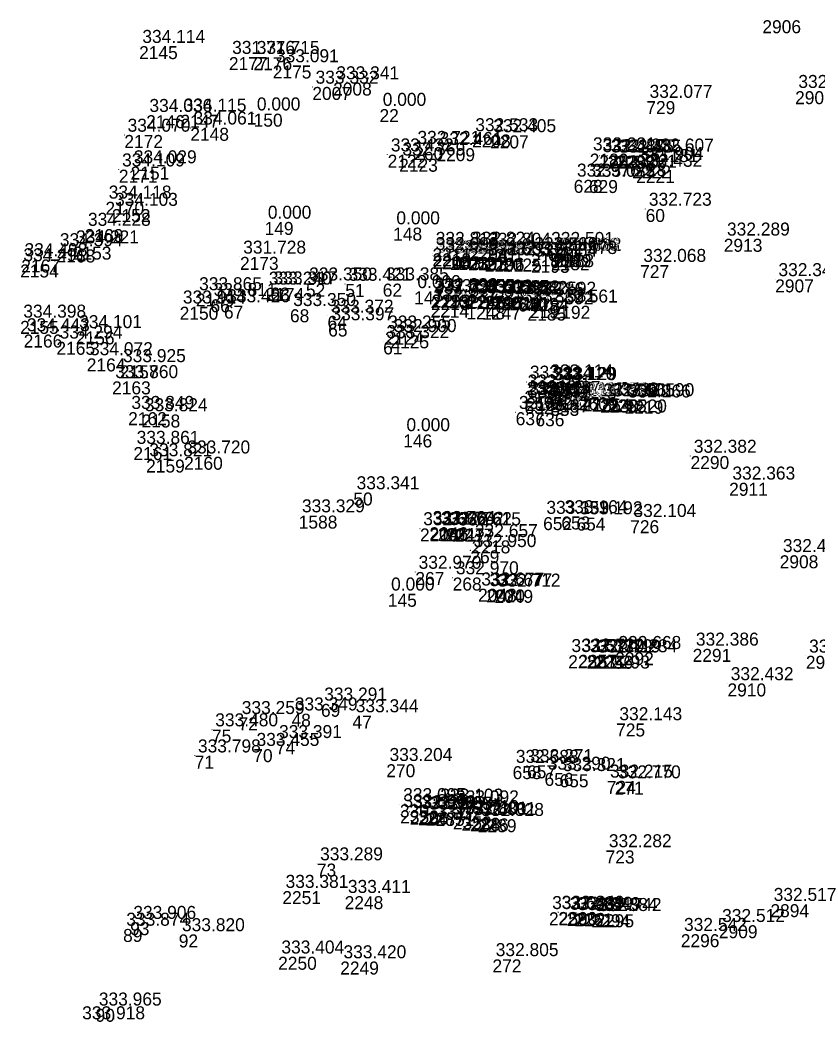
# Model space of a CAD drawing. Extents: x -829398 to -819400, y -1074439 to -1067977.
# Drawn here: x -819850.4 to -819776.7, y -1072628.4 to -1072535.9 of the extents above; entities that cross this region are included whole.
import ezdxf

# ---------------------------------------------------------------- set-up
doc = ezdxf.new("R2010")
doc.units = 0
for name, color, linetype in [('Vrstva 60', 7, 'Continuous'), ('Vrstva 61', 7, 'Continuous'), ('Čísla bodů_doměření_2012', 7, 'Continuous')]:
    doc.layers.add(name, color=color, linetype=linetype)

# ---------------------------------------------------------------- blocks, each defined once
blk = doc.blocks.new('BOD')
at = {"layer": 'Čísla bodů_doměření_2012'}
for p, q in [((-0.15, 0), (0.15, 0)), ((0, -0.15), (0, 0.15))]:
    blk.add_line(p, q, dxfattribs=at)

msp = doc.modelspace()

# ---------------------------------------------------------------- block references
at = {"layer": 'Vrstva 60', "xscale": 0.010000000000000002, "yscale": 0.010000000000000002}
for p in [(-819781.862, -1072535.93), (-819839.406, -1072538.324), (-819831.114, -1072539.338), (-819828.841, -1072539.343), (-819827.068, -1072540.11), (-819823.41, -1072542.09), (-819821.495, -1072541.685), (-819778.841, -1072542.484), (-819792.576, -1072543.398), (-819838.75, -1072544.701), (-819835.591, -1072544.661), (-819828.83, -1072544.56), (-819817.21, -1072544.14), (-819840.767, -1072546.526), (-819834.675, -1072545.862), (-819808.665, -1072546.479), (-819807.004, -1072546.568), (-819816.458, -1072548.346), (-819814.005, -1072547.651), (-819811.958, -1072547.749), (-819797.801, -1072548.248), (-819796.915, -1072548.409), (-819796.156, -1072548.437), (-819795.436, -1072548.452), (-819792.443, -1072548.358), (-819840.188, -1072549.445), (-819815.392, -1072548.72), (-819793.871, -1072549.332), (-819793.407, -1072549.127), (-819841.274, -1072549.732), (-819793.509, -1072549.764), (-819799.281, -1072550.67), (-819797.876, -1072550.688), (-819842.51, -1072552.701), (-819841.923, -1072553.371), (-819792.639, -1072553.363), (-819827.82, -1072554.56), (-819844.427, -1072555.217), (-819815.95, -1072555.08), (-819845.527, -1072556.839), (-819785.429, -1072556.116), (-819847.023, -1072557.099), (-819830.091, -1072557.786), (-819812.326, -1072557.453), (-819812.317, -1072556.981), (-819812.292, -1072557.666), (-819812.272, -1072557.699), (-819811.44, -1072557.735), (-819810.678, -1072557.793), (-819809.934, -1072557.793), (-819808.963, -1072556.956), (-819807.481, -1072557.052), (-819803.211, -1072557.467), (-819801.661, -1072556.984), (-819801.376, -1072557.82), (-819801.209, -1072557.538), (-819801.115, -1072557.529), (-819800.971, -1072557.53), (-819850.388, -1072558.486), (-819850.282, -1072558.022), (-819809.039, -1072557.829), (-819809.01, -1072557.829), (-819807.488, -1072557.956), (-819807.395, -1072557.87), (-819805.801, -1072557.936), (-819803.225, -1072558.057), (-819793.153, -1072558.55), (-819824.003, -1072560.264), (-819820.366, -1072560.291), (-819816.912, -1072560.255), (-819780.678, -1072559.864), (-819834.164, -1072561.166), (-819827.721, -1072560.647), (-819827.283, -1072560.623), (-819814.01, -1072560.97), (-819812.455, -1072561.494), (-819812.411, -1072561.29), (-819812.389, -1072561.251), (-819810.804, -1072561.332), (-819809.202, -1072561.384), (-819809.158, -1072561.387), (-819807.65, -1072561.432), (-819807.524, -1072561.438), (-819806.682, -1072561.462), (-819805.946, -1072561.511), (-819835.661, -1072562.392), (-819832.815, -1072561.701), (-819831.571, -1072562.279), (-819812.51, -1072562.207), (-819809.179, -1072562.347), (-819807.731, -1072562.387), (-819805.179, -1072561.532), (-819804.422, -1072561.631), (-819803.323, -1072562.241), (-819803.308, -1072561.579), (-819801.32, -1072562.304), (-819825.476, -1072562.624), (-819822.012, -1072563.237), (-819803.542, -1072562.469), (-819850.394, -1072563.697), (-819821.946, -1072563.94), (-819850.063, -1072564.957), (-819845.242, -1072564.668), (-819816.714, -1072564.701), (-819816.196, -1072565.03), (-819847.04, -1072565.627), (-819816.87, -1072565.591), (-819844.236, -1072567.163), (-819841.192, -1072567.807), (-819841.898, -1072569.281), (-819803.621, -1072569.331), (-819801.738, -1072569.214), (-819801.533, -1072569.458), (-819801.388, -1072569.462), (-819803.833, -1072570.151), (-819802.909, -1072570.747), (-819803.825, -1072571.094), (-819803.658, -1072570.814), (-819801.443, -1072571.264), (-819801.42, -1072570.957), (-819798.437, -1072570.851), (-819797.6, -1072570.876), (-819796.84, -1072570.969), (-819796.117, -1072570.951), (-819794.574, -1072571.072), (-819794.247, -1072570.95), (-819840.416, -1072572.129), (-819839.176, -1072572.342), (-819804.637, -1072572.13), (-819802.811, -1072572.226), (-819815.02, -1072574.181), (-819839.93, -1072575.353), (-819835.249, -1072576.243), (-819788.491, -1072576.176), (-819838.756, -1072576.504), (-819784.93, -1072578.651), (-819819.623, -1072579.547), (-819824.668, -1072581.678), (-819802.102, -1072581.819), (-819800.42, -1072581.76), (-819799.028, -1072581.861), (-819812.604, -1072582.756), (-819794.064, -1072582.107), (-819813.471, -1072582.866), (-819811.835, -1072582.831), (-819811.09, -1072582.853), (-819810.25, -1072582.884), (-819808.698, -1072583.967), (-819808.823, -1072584.886), (-819780.263, -1072585.346), (-819813.899, -1072586.889), (-819810.455, -1072587.4), (-819816.44, -1072588.9), (-819808.108, -1072588.436), (-819807.354, -1072588.496), (-819806.598, -1072588.537), (-819799.788, -1072594.579), (-819798.856, -1072594.538), (-819798.099, -1072594.603), (-819797.373, -1072594.624), (-819795.818, -1072594.602), (-819795.451, -1072594.297), (-819788.3, -1072593.987), (-819777.846, -1072594.63), (-819785.083, -1072597.179), (-819822.614, -1072599.062), (-819830.225, -1072600.306), (-819825.333, -1072599.975), (-819819.706, -1072600.142), (-819795.365, -1072600.878), (-819832.673, -1072601.442), (-819826.783, -1072602.524), (-819834.271, -1072603.851), (-819828.862, -1072603.249), (-819816.582, -1072604.642), (-819804.921, -1072604.817), (-819803.59, -1072604.744), (-819801.974, -1072605.442), (-819800.588, -1072605.571), (-819796.225, -1072606.177), (-819795.495, -1072606.246), (-819815.321, -1072608.35), (-819811.89, -1072608.395), (-819810.444, -1072608.555), (-819815.304, -1072608.907), (-819814.423, -1072609.01), (-819813.657, -1072609.071), (-819812.93, -1072609.129), (-819812.025, -1072609.139), (-819810.429, -1072609.458), (-819809.635, -1072609.589), (-819808.854, -1072609.638), (-819808.128, -1072609.721), (-819796.336, -1072612.607), (-819822.993, -1072613.818), (-819826.182, -1072616.361), (-819820.428, -1072616.828), (-819781.119, -1072617.566), (-819801.563, -1072618.317), (-819800.699, -1072618.289), (-819799.93, -1072618.378), (-819799.216, -1072618.411), (-819797.632, -1072618.497), (-819797.272, -1072618.501), (-819840.235, -1072619.227), (-819785.876, -1072619.512), (-819840.884, -1072619.856), (-819835.745, -1072620.361), (-819789.397, -1072620.339), (-819826.567, -1072622.422), (-819820.835, -1072622.864), (-819806.78, -1072622.665), (-819843.421, -1072627.227)]:
    msp.add_blockref('BOD', p, dxfattribs=at)

# ---------------------------------------------------------------- texts
at = {"layer": 'Vrstva 60'}
for s, p in [('2906', (-819781.862, -1072537.13)), ('2145', (-819839.406, -1072539.524)), ('2177', (-819831.114, -1072540.538)), ('2176', (-819828.841, -1072540.543)), ('2175', (-819827.068, -1072541.31)), ('2007', (-819823.41, -1072543.29)), ('2008', (-819821.495, -1072542.885)), ('2901', (-819778.841, -1072543.684)), ('729', (-819792.576, -1072544.598)), ('2146', (-819838.75, -1072545.901)), ('2147', (-819835.591, -1072545.861)), ('150', (-819828.83, -1072545.76)), ('22', (-819817.21, -1072545.34)), ('2172', (-819840.767, -1072547.726)), ('2148', (-819834.675, -1072547.062)), ('2208', (-819808.665, -1072547.679)), ('2207', (-819807.004, -1072547.768)), ('260', (-819814.005, -1072548.851)), ('2122', (-819816.458, -1072549.546)), ('2209', (-819811.958, -1072548.949)), ('2180', (-819797.801, -1072549.448)), ('2253', (-819796.915, -1072549.609)), ('2229', (-819796.156, -1072549.637)), ('2252', (-819795.436, -1072549.652)), ('261', (-819792.443, -1072549.558)), ('2151', (-819840.188, -1072550.645)), ('2123', (-819815.392, -1072549.92)), ('2222', (-819793.871, -1072550.532)), ('728', (-819793.407, -1072550.327)), ('2171', (-819841.274, -1072550.932)), ('2221', (-819793.509, -1072550.964)), ('628', (-819799.281, -1072551.87)), ('629', (-819797.876, -1072551.888)), ('2170', (-819842.51, -1072553.901)), ('2152', (-819841.923, -1072554.571)), ('60', (-819792.639, -1072554.563)), ('149', (-819827.82, -1072555.76)), ('2169', (-819844.427, -1072556.417)), ('148', (-819815.95, -1072556.28)), ('2153', (-819845.527, -1072558.039)), ('2913', (-819785.429, -1072557.316)), ('2168', (-819847.023, -1072558.299)), ('2173', (-819830.091, -1072558.986)), ('2212', (-819812.326, -1072558.653)), ('2211', (-819812.317, -1072558.181)), ('2210', (-819812.292, -1072558.866)), ('2200', (-819812.272, -1072558.899)), ('2053', (-819811.44, -1072558.935)), ('2023', (-819810.678, -1072558.993)), ('2052', (-819809.934, -1072558.993)), ('2197', (-819809.039, -1072559.029)), ('2203', (-819809.01, -1072559.029)), ('2204', (-819808.963, -1072558.156)), ('2201', (-819807.481, -1072558.252)), ('2190', (-819803.211, -1072558.667)), ('641', (-819801.661, -1072558.184)), ('2182', (-819801.376, -1072559.02)), ('2189', (-819801.209, -1072558.738)), ('631', (-819801.115, -1072558.729)), ('2188', (-819800.971, -1072558.73)), ('2154', (-819850.388, -1072559.686)), ('2167', (-819850.282, -1072559.222)), ('2202', (-819807.488, -1072559.156)), ('2196', (-819807.395, -1072559.07)), ('2025', (-819805.801, -1072559.136)), ('2193', (-819803.225, -1072559.257)), ('727', (-819793.153, -1072559.75)), ('52', (-819824.003, -1072561.464)), ('51', (-819820.366, -1072561.491)), ('62', (-819816.912, -1072561.455)), ('2907', (-819780.678, -1072561.064)), ('2149', (-819834.164, -1072562.366)), ('2174', (-819827.721, -1072561.847)), ('63', (-819827.283, -1072561.823)), ('147', (-819814.01, -1072562.17)), ('2213', (-819812.455, -1072562.694)), ('2215', (-819812.411, -1072562.49)), ('2199', (-819812.389, -1072562.451)), ('2022', (-819810.804, -1072562.532)), ('2198', (-819809.202, -1072562.584)), ('1245', (-819809.158, -1072562.587)), ('1246', (-819807.65, -1072562.632)), ('2195', (-819807.524, -1072562.638)), ('2051', (-819806.682, -1072562.662)), ('2024', (-819805.946, -1072562.711)), ('2050', (-819805.179, -1072562.732)), ('2150', (-819835.661, -1072563.592)), ('66', (-819832.815, -1072562.901)), ('67', (-819831.571, -1072563.479)), ('2214', (-819812.51, -1072563.407)), ('1248', (-819809.179, -1072563.547)), ('1247', (-819807.731, -1072563.587)), ('640', (-819804.422, -1072562.831)), ('2191', (-819803.323, -1072563.441)), ('2194', (-819803.308, -1072562.779)), ('2192', (-819801.32, -1072563.504)), ('68', (-819825.476, -1072563.824)), ('64', (-819822.012, -1072564.437)), ('2185', (-819803.542, -1072563.669)), ('2155', (-819850.394, -1072564.897)), ('65', (-819821.946, -1072565.14)), ('2166', (-819850.063, -1072566.157)), ('2156', (-819845.242, -1072565.868)), ('2124', (-819816.714, -1072565.901)), ('2125', (-819816.196, -1072566.23)), ('2165', (-819847.04, -1072566.827)), ('61', (-819816.87, -1072566.791)), ('2164', (-819844.236, -1072568.363)), ('2157', (-819841.192, -1072569.007)), ('2163', (-819841.898, -1072570.481)), ('2355', (-819803.621, -1072570.531)), ('2183', (-819801.738, -1072570.414)), ('630', (-819801.533, -1072570.658)), ('2354', (-819801.388, -1072570.662)), ('2184', (-819803.833, -1072571.351)), ('5799-2609', (-819802.909, -1072571.947)), ('632', (-819803.825, -1072572.294)), ('2186', (-819803.658, -1072572.014)), ('633', (-819801.443, -1072572.464)), ('2187', (-819801.42, -1072572.157)), ('2181', (-819798.437, -1072572.051)), ('2254', (-819797.6, -1072572.076)), ('2230', (-819796.84, -1072572.169)), ('2255', (-819796.117, -1072572.151)), ('2219', (-819794.574, -1072572.272)), ('2220', (-819794.247, -1072572.15)), ('2162', (-819840.416, -1072573.329)), ('2158', (-819839.176, -1072573.542)), ('637', (-819804.637, -1072573.33)), ('636', (-819802.811, -1072573.426)), ('146', (-819815.02, -1072575.381)), ('2161', (-819839.93, -1072576.553)), ('2160', (-819835.249, -1072577.443)), ('2290', (-819788.491, -1072577.376)), ('2159', (-819838.756, -1072577.704)), ('2911', (-819784.93, -1072579.851)), ('50', (-819819.623, -1072580.747)), ('1588', (-819824.668, -1072582.878)), ('652', (-819802.102, -1072583.019)), ('653', (-819800.42, -1072582.96)), ('654', (-819799.028, -1072583.061)), ('2046', (-819812.604, -1072583.956)), ('726', (-819794.064, -1072583.307)), ('2216', (-819813.471, -1072584.066)), ('2021', (-819811.835, -1072584.031)), ('2047', (-819811.09, -1072584.053)), ('2217', (-819810.25, -1072584.084)), ('2218', (-819808.698, -1072585.167)), ('269', (-819808.823, -1072586.086)), ('2908', (-819780.263, -1072586.546)), ('267', (-819813.899, -1072588.089)), ('268', (-819810.455, -1072588.6)), ('145', (-819816.44, -1072590.1)), ('2048', (-819808.108, -1072589.636)), ('2020', (-819807.354, -1072589.696)), ('2049', (-819806.598, -1072589.737)), ('2258', (-819799.788, -1072595.779)), ('2257', (-819798.856, -1072595.738)), ('2231', (-819798.099, -1072595.803)), ('2256', (-819797.373, -1072595.824)), ('2293', (-819795.818, -1072595.802)), ('2292', (-819795.451, -1072595.497)), ('2291', (-819788.3, -1072595.187)), ('2902', (-819777.846, -1072595.83)), ('2910', (-819785.083, -1072598.379)), ('69', (-819822.614, -1072600.262)), ('72', (-819830.225, -1072601.506)), ('48', (-819825.333, -1072601.175)), ('47', (-819819.706, -1072601.342)), ('725', (-819795.365, -1072602.078)), ('75', (-819832.673, -1072602.642)), ('74', (-819826.783, -1072603.724)), ('71', (-819834.271, -1072605.051)), ('70', (-819828.862, -1072604.449)), ('270', (-819816.582, -1072605.842)), ('658', (-819804.921, -1072606.017)), ('657', (-819803.59, -1072605.944)), ('656', (-819801.974, -1072606.642)), ('655', (-819800.588, -1072606.771)), ('724', (-819796.225, -1072607.377)), ('271', (-819795.495, -1072607.446)), ('330', (-819815.321, -1072609.55)), ('331', (-819811.89, -1072609.595)), ('332', (-819810.444, -1072609.755)), ('2350', (-819815.304, -1072610.107)), ('2286', (-819814.423, -1072610.21)), ('2247', (-819813.657, -1072610.271)), ('2287', (-819812.93, -1072610.329)), ('2351', (-819812.025, -1072610.339)), ('2352', (-819810.429, -1072610.658)), ('2288', (-819809.635, -1072610.789)), ('2246', (-819808.854, -1072610.838)), ('2289', (-819808.128, -1072610.921)), ('723', (-819796.336, -1072613.807)), ('73', (-819822.993, -1072615.018)), ('2251', (-819826.182, -1072617.561)), ('2248', (-819820.428, -1072618.028)), ('2894', (-819781.119, -1072618.766)), ('2259', (-819801.563, -1072619.517)), ('2260', (-819800.699, -1072619.489)), ('2232', (-819799.93, -1072619.578)), ('2261', (-819799.216, -1072619.611)), ('2294', (-819797.632, -1072619.697)), ('2295', (-819797.272, -1072619.701)), ('93', (-819840.235, -1072620.427)), ('2909', (-819785.876, -1072620.712)), ('89', (-819840.884, -1072621.056)), ('92', (-819835.745, -1072621.561)), ('2296', (-819789.397, -1072621.539)), ('2250', (-819826.567, -1072623.622)), ('2249', (-819820.835, -1072624.064)), ('272', (-819806.78, -1072623.865)), ('90', (-819843.421, -1072628.427))]:
    msp.add_text(s, height=1.2, dxfattribs=at).set_placement(p)
at = {"layer": 'Vrstva 61'}
for s, p in [('334.114', (-819839.106, -1072538.024)), ('331.776', (-819830.814, -1072539.038)), ('331.715', (-819828.541, -1072539.043)), ('333.091', (-819826.768, -1072539.81)), ('333.341', (-819821.195, -1072541.385)), ('333.332', (-819823.11, -1072541.79)), ('332.212', (-819778.541, -1072542.184)), ('332.077', (-819792.276, -1072543.098)), ('0.000', (-819816.91, -1072543.84)), ('334.036', (-819838.45, -1072544.401)), ('334.115', (-819835.291, -1072544.361)), ('0.000', (-819828.53, -1072544.26)), ('334.061', (-819834.375, -1072545.562)), ('334.070', (-819840.467, -1072546.226)), ('332.533', (-819808.365, -1072546.179)), ('332.405', (-819806.704, -1072546.268)), ('332.721', (-819813.705, -1072547.351)), ('332.461', (-819811.658, -1072547.449)), ('333.432', (-819816.158, -1072548.046)), ('332.769', (-819815.092, -1072548.42)), ('332.231', (-819797.501, -1072547.948)), ('332.487', (-819796.615, -1072548.109)), ('332.485', (-819795.856, -1072548.137)), ('332.485', (-819795.136, -1072548.152)), ('331.904', (-819793.107, -1072548.827)), ('332.607', (-819792.143, -1072548.058)), ('334.109', (-819840.974, -1072549.432)), ('334.029', (-819839.888, -1072549.145)), ('332.181', (-819793.571, -1072549.032)), ('332.432', (-819793.209, -1072549.464)), ('332.976', (-819798.981, -1072550.37)), ('333.025', (-819797.576, -1072550.388)), ('334.118', (-819842.21, -1072552.401)), ('334.103', (-819841.623, -1072553.071)), ('332.723', (-819792.339, -1072553.063)), ('0.000', (-819827.52, -1072554.26)), ('334.228', (-819844.127, -1072554.917)), ('0.000', (-819815.65, -1072554.78)), ('332.289', (-819785.129, -1072555.816)), ('334.394', (-819846.723, -1072556.799)), ('334.221', (-819845.227, -1072556.539)), ('332.690', (-819812.026, -1072557.153)), ('332.812', (-819812.017, -1072556.681)), ('332.824', (-819808.663, -1072556.656)), ('332.804', (-819807.181, -1072556.752)), ('332.566', (-819802.911, -1072557.167)), ('332.501', (-819801.361, -1072556.684)), ('334.498', (-819849.982, -1072557.722)), ('331.728', (-819829.791, -1072557.486)), ('332.502', (-819811.992, -1072557.366)), ('332.664', (-819811.972, -1072557.399)), ('332.647', (-819811.14, -1072557.435)), ('332.638', (-819810.378, -1072557.493)), ('332.638', (-819809.634, -1072557.493)), ('332.580', (-819808.739, -1072557.529)), ('332.595', (-819808.71, -1072557.529)), ('332.603', (-819807.188, -1072557.656)), ('332.553', (-819807.095, -1072557.57)), ('332.535', (-819805.501, -1072557.636)), ('332.564', (-819802.925, -1072557.757)), ('332.578', (-819801.076, -1072557.52)), ('332.606', (-819800.909, -1072557.238)), ('333.076', (-819800.815, -1072557.229)), ('333.082', (-819800.671, -1072557.23)), ('334.491', (-819850.088, -1072558.186)), ('332.068', (-819792.853, -1072558.25)), ('333.350', (-819823.703, -1072559.964)), ('333.385', (-819816.612, -1072559.955)), ('332.340', (-819780.378, -1072559.564)), ('333.865', (-819833.864, -1072560.866)), ('333.240', (-819827.421, -1072560.347)), ('333.317', (-819826.983, -1072560.323)), ('333.421', (-819820.066, -1072559.991)), ('0.000', (-819813.71, -1072560.67)), ('333.811', (-819832.515, -1072561.401)), ('332.724', (-819812.155, -1072561.194)), ('332.556', (-819812.111, -1072560.99)), ('332.698', (-819812.089, -1072560.951)), ('332.655', (-819810.504, -1072561.032)), ('332.603', (-819808.902, -1072561.084)), ('332.613', (-819808.858, -1072561.087)), ('332.615', (-819807.35, -1072561.132)), ('332.582', (-819807.224, -1072561.138)), ('332.542', (-819806.382, -1072561.162)), ('332.542', (-819805.646, -1072561.211)), ('332.571', (-819804.879, -1072561.232)), ('332.386', (-819804.122, -1072561.331)), ('332.592', (-819803.008, -1072561.279)), ('333.914', (-819835.361, -1072562.092)), ('333.426', (-819831.271, -1072561.979)), ('333.350', (-819825.176, -1072562.324)), ('332.837', (-819812.21, -1072561.907)), ('332.816', (-819808.879, -1072562.047)), ('332.820', (-819807.431, -1072562.087)), ('332.592', (-819803.242, -1072562.169)), ('332.581', (-819803.023, -1072561.941)), ('332.561', (-819801.02, -1072562.004)), ('334.398', (-819850.094, -1072563.397)), ('333.372', (-819821.712, -1072562.937)), ('333.397', (-819821.646, -1072563.64)), ('334.101', (-819844.942, -1072564.368)), ('333.255', (-819816.414, -1072564.401)), ('334.443', (-819849.763, -1072564.657)), ('334.294', (-819846.74, -1072565.327)), ('333.322', (-819816.57, -1072565.291)), ('332.900', (-819815.896, -1072564.73)), ('334.072', (-819843.936, -1072566.863)), ('333.925', (-819840.892, -1072567.507)), ('333.860', (-819841.598, -1072568.981)), ('333.114', (-819803.321, -1072569.031)), ('333.114', (-819801.438, -1072568.914)), ('333.120', (-819801.233, -1072569.158)), ('333.129', (-819801.088, -1072569.162)), ('333.091', (-819803.533, -1072569.851)), ('333.132', (-819803.525, -1072570.794)), ('333.124', (-819803.358, -1072570.514)), ('333.127', (-819802.609, -1072570.447)), ('333.126', (-819801.143, -1072570.964)), ('333.115', (-819801.12, -1072570.657)), ('332.379', (-819798.137, -1072570.551)), ('332.596', (-819797.3, -1072570.576)), ('332.596', (-819796.54, -1072570.669)), ('332.601', (-819795.817, -1072570.651)), ('332.266', (-819794.274, -1072570.772)), ('332.590', (-819793.947, -1072570.65)), ('333.849', (-819840.116, -1072571.829)), ('332.426', (-819804.337, -1072571.83)), ('332.447', (-819802.511, -1072571.926)), ('333.824', (-819838.876, -1072572.042)), ('0.000', (-819814.72, -1072573.881)), ('333.861', (-819839.63, -1072575.053)), ('333.821', (-819838.456, -1072576.204)), ('333.720', (-819834.949, -1072575.943)), ('332.382', (-819788.191, -1072575.876)), ('332.363', (-819784.63, -1072578.351)), ('333.341', (-819819.323, -1072579.247)), ('333.329', (-819824.368, -1072581.378)), ('333.159', (-819801.802, -1072581.519)), ('333.164', (-819800.12, -1072581.46)), ('333.192', (-819798.728, -1072581.561)), ('332.104', (-819793.764, -1072581.807)), ('332.666', (-819813.171, -1072582.566)), ('332.764', (-819812.304, -1072582.456)), ('332.762', (-819811.535, -1072582.531)), ('332.762', (-819810.79, -1072582.553)), ('332.615', (-819809.95, -1072582.584)), ('332.657', (-819808.398, -1072583.667)), ('332.950', (-819808.523, -1072584.586)), ('332.415', (-819779.963, -1072585.046)), ('332.970', (-819813.599, -1072586.589)), ('332.970', (-819810.155, -1072587.1)), ('0.000', (-819816.14, -1072588.6)), ('332.677', (-819807.808, -1072588.136)), ('332.677', (-819807.054, -1072588.196)), ('332.712', (-819806.298, -1072588.237)), ('332.668', (-819795.151, -1072593.997)), ('332.386', (-819788, -1072593.687)), ('332.511', (-819799.488, -1072594.279)), ('332.720', (-819798.556, -1072594.238)), ('332.719', (-819797.799, -1072594.303)), ('332.719', (-819797.073, -1072594.324)), ('332.234', (-819795.518, -1072594.302)), ('332.443', (-819777.546, -1072594.33)), ('332.432', (-819784.783, -1072596.879)), ('333.291', (-819822.314, -1072598.762)), ('333.349', (-819825.033, -1072599.675)), ('333.259', (-819829.925, -1072600.006)), ('333.344', (-819819.406, -1072599.842)), ('332.143', (-819795.065, -1072600.578)), ('333.480', (-819832.373, -1072601.142)), ('333.391', (-819826.483, -1072602.224)), ('333.455', (-819828.562, -1072602.949)), ('333.798', (-819833.971, -1072603.551)), ('333.204', (-819816.282, -1072604.342)), ('332.688', (-819804.621, -1072604.517)), ('333.271', (-819803.29, -1072604.444)), ('333.290', (-819801.674, -1072605.142)), ('333.321', (-819800.288, -1072605.271)), ('332.215', (-819795.925, -1072605.877)), ('332.770', (-819795.195, -1072605.946)), ('333.095', (-819815.021, -1072608.05)), ('332.806', (-819815.004, -1072608.607)), ('332.910', (-819814.123, -1072608.71)), ('332.905', (-819813.357, -1072608.771)), ('332.905', (-819812.63, -1072608.829)), ('332.874', (-819811.725, -1072608.839)), ('333.103', (-819811.59, -1072608.095)), ('333.092', (-819810.144, -1072608.255)), ('332.710', (-819810.129, -1072609.158)), ('332.801', (-819809.335, -1072609.289)), ('332.801', (-819808.554, -1072609.338)), ('332.828', (-819807.828, -1072609.421)), ('332.282', (-819796.036, -1072612.307)), ('333.289', (-819822.693, -1072613.518)), ('333.381', (-819825.882, -1072616.061)), ('333.411', (-819820.128, -1072616.528)), ('332.517', (-819780.819, -1072617.266)), ('332.643', (-819801.263, -1072618.017)), ('332.849', (-819800.399, -1072617.989)), ('332.849', (-819799.63, -1072618.078)), ('332.849', (-819798.916, -1072618.111)), ('332.384', (-819797.332, -1072618.197)), ('332.742', (-819796.972, -1072618.201)), ('333.906', (-819839.935, -1072618.927)), ('333.874', (-819840.584, -1072619.556)), ('333.820', (-819835.445, -1072620.061)), ('332.542', (-819789.097, -1072620.039)), ('332.512', (-819785.576, -1072619.212)), ('333.404', (-819826.267, -1072622.122)), ('333.420', (-819820.535, -1072622.564)), ('332.805', (-819806.48, -1072622.365)), ('333.965', (-819843.121, -1072626.927)), ('333.918', (-819844.658, -1072628.198))]:
    msp.add_text(s, height=1.2, dxfattribs=at).set_placement(p)

doc.saveas('drawing.dxf')
